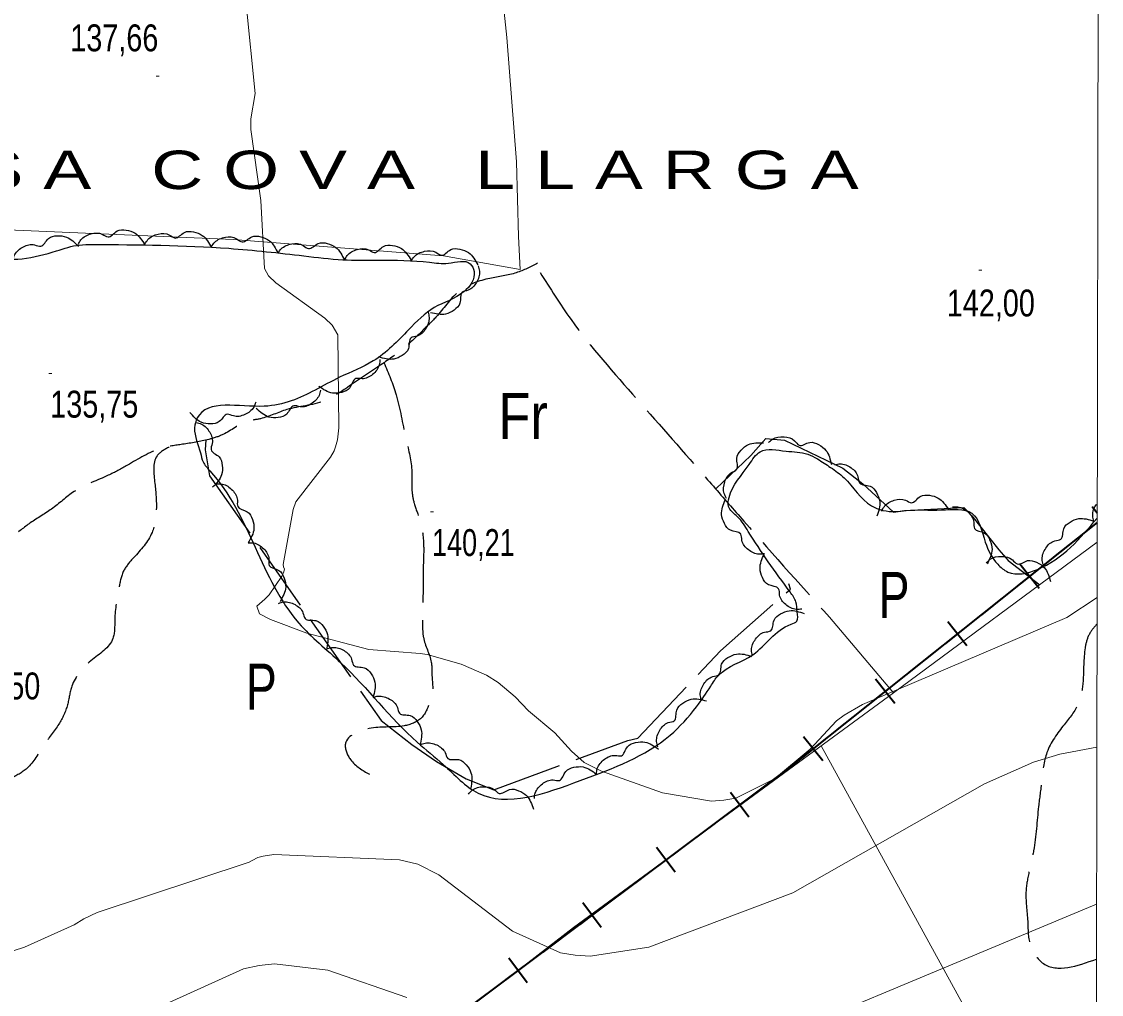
# Model space of a CAD drawing. Extents: x 483843 to 488449, y 4381269 to 4384483.
# Drawn here: x 487326.9 to 487678, y 4383158 to 4383474.2 of the extents above; entities that cross this region are included whole.
import ezdxf
from ezdxf.enums import TextEntityAlignment as Align

# ---------------------------------------------------------------- set-up
doc = ezdxf.new("R2010")
doc.units = 0
doc.header["$LTSCALE"] = 3.8
doc.linetypes.add('LONG_DASHED', pattern=[7.5, 6, -1.5])
for name, color, linetype, lineweight in [('1', 7, 'Continuous', 13), ('25', 7, 'LONG_DASHED', 25), ('27', 7, 'Continuous', 25), ('34', 7, 'Continuous', 35), ('38', 7, 'Continuous', 25), ('51', 7, 'Continuous', 13), ('7', 7, 'Continuous', 13), ('9', 7, 'Continuous', 13)]:
    doc.layers.add(name, color=color, linetype=linetype, lineweight=lineweight)
doc.layers.add('31', color=7, linetype='Continuous')
doc.layers.add('5', color=7, linetype='Continuous')

msp = doc.modelspace()

# ---------------------------------------------------------------- linework, layer by layer
at = {"layer": '1'}
msp.add_lwpolyline([(484100.5, 4384135.8), (487678, 4384129), (487674.1, 4381816.7), (484095.6, 4381823.6)], close=True, dxfattribs=at)
at = {"layer": '25'}
for points in [[(487386.83, 4383338.21), (487386.62, 4383335.04), (487388.08, 4383326.54), (487443.81, 4383246.95), (487453.76, 4383239.23), (487461.86, 4383233.63), (487471.46, 4383228.09), (487480.48, 4383224.44), (487524.01, 4383240.55), (487527.32, 4383241.25), (487554.14, 4383269.61), (487576.87, 4383289.69), (487576.33, 4383291.43)], [(487552.62, 4383322.27), (487564.06, 4383333.17), (487568.94, 4383338.65), (487574.93, 4383338.19), (487593.94, 4383328.99), (487600.39, 4383323.94), (487610.39, 4383314.72), (487614, 4383315.27), (487633.3, 4383316.27), (487635.89, 4383313.53), (487644.66, 4383302.45), (487647.68, 4383299.03), (487657.94, 4383291.13)]]:
    msp.add_lwpolyline(points, dxfattribs=at)
msp.add_spline([(487495.5, 4383392.68), (487505.56, 4383377.38), (487526.95, 4383351.56), (487549.99, 4383325.27), (487559.88, 4383313.94), (487589.57, 4383280.58)], degree=3, dxfattribs=at)
at = {"layer": '27'}
for points in [[(487307.54, 4383408.88), (487316.85, 4383398.61), (487338.25, 4383399.66), (487345.7, 4383401.58), (487350.06, 4383401.74), (487394.31, 4383400.51), (487418.74, 4383398.06), (487431.4, 4383396.82), (487442.73, 4383396.66), (487459.6, 4383395.97), (487465.68, 4383395.66), (487472.8, 4383395.48), (487474.04, 4383392.99), (487470.8, 4383386.43), (487461.12, 4383381.24), (487452.76, 4383374.01), (487441.29, 4383363.89), (487430.33, 4383358.57), (487422.39, 4383354.41), (487405.81, 4383349.17), (487384.07, 4383345.35), (487383.2, 4383342.14), (487385.11, 4383334.01), (487385.96, 4383331.07), (487388.17, 4383328.18), (487417.03, 4383278.7), (487430.73, 4383265.75), (487455.57, 4383239.95), (487464.09, 4383232.63), (487475.37, 4383223.39), (487508.59, 4383227.49), (487537.77, 4383242.23), (487546.38, 4383251.48), (487550.98, 4383258.17), (487553.5, 4383261.66), (487564.7, 4383268.4), (487577.15, 4383278.35), (487578.97, 4383279.3), (487579.09, 4383282.3), (487578.68, 4383285.54), (487576.78, 4383288.79), (487563.18, 4383308.49), (487559.72, 4383313.2), (487556.77, 4383316.62), (487556.96, 4383319.54), (487563.49, 4383330.25), (487567.08, 4383334.4), (487575.48, 4383334.58), (487582.52, 4383333.58), (487585.65, 4383332.03), (487589.96, 4383329.27), (487594.34, 4383325.91), (487603.22, 4383316.78), (487611.07, 4383314.94), (487614.52, 4383315.26), (487626.01, 4383315.47), (487635.9, 4383314.36), (487640.26, 4383304.99), (487644.29, 4383297.8), (487647.55, 4383295.28), (487657.17, 4383296.12), (487676.62, 4383312.78)], [(487345.31, 4383401.77), (487346.22, 4383403.29), (487349.5, 4383405.21), (487353.18, 4383405.08), (487355.04, 4383404.2), (487358.01, 4383406.15), (487360.98, 4383406.43), (487363.84, 4383405.43), (487367.01, 4383401.62)], [(487367.02, 4383401.86), (487367.99, 4383403.34), (487371.35, 4383405.12), (487375.03, 4383404.82), (487376.84, 4383403.86), (487379.89, 4383405.69), (487382.87, 4383405.84), (487385.68, 4383404.72), (487388.69, 4383400.78)], [(487324.16, 4383396.78), (487324.74, 4383398.46), (487327.54, 4383401.01), (487331.18, 4383401.64), (487333.18, 4383401.16), (487335.68, 4383403.69), (487338.53, 4383404.58), (487341.53, 4383404.19), (487345.42, 4383401.12)], [(487388.71, 4383401.07), (487389.76, 4383402.5), (487393.2, 4383404.11), (487396.86, 4383403.63), (487398.62, 4383402.58), (487401.76, 4383404.25), (487404.75, 4383404.25), (487407.5, 4383402.99), (487410.31, 4383398.9)], [(487410.31, 4383398.9), (487411.35, 4383400.34), (487414.79, 4383401.94), (487418.45, 4383401.47), (487420.22, 4383400.41), (487423.36, 4383402.08), (487426.34, 4383402.08), (487429.09, 4383400.82), (487431.9, 4383396.73)], [(487431.9, 4383396.67), (487432.8, 4383398.2), (487436.06, 4383400.14), (487439.75, 4383400.02), (487441.61, 4383399.15), (487444.57, 4383401.12), (487447.55, 4383401.42), (487450.4, 4383400.43), (487453.6, 4383396.64)], [(487453.6, 4383396.29), (487454.57, 4383397.77), (487457.93, 4383399.54), (487461.61, 4383399.24), (487463.42, 4383398.27), (487466.48, 4383400.08), (487469.46, 4383400.23), (487472.27, 4383399.1), (487475.27, 4383395.15)], [(487475.36, 4383394.79), (487475.78, 4383393.07), (487474.81, 4383389.4), (487472.11, 4383386.89), (487470.17, 4383386.21), (487469.45, 4383382.72), (487467.54, 4383380.43), (487464.81, 4383379.12), (487459.87, 4383379.58)], [(487459.07, 4383379.75), (487459.43, 4383378.01), (487458.33, 4383374.38), (487455.52, 4383371.98), (487453.56, 4383371.37), (487452.7, 4383367.92), (487450.7, 4383365.7), (487447.93, 4383364.5), (487443.01, 4383365.15)], [(487443.45, 4383364.35), (487443.24, 4383362.59), (487441.04, 4383359.5), (487437.62, 4383358.11), (487435.56, 4383358.16), (487433.65, 4383355.16), (487431.05, 4383353.69), (487428.04, 4383353.43), (487423.58, 4383355.61)], [(487424.09, 4383354.39), (487423.64, 4383352.67), (487421.04, 4383349.91), (487417.46, 4383349), (487415.43, 4383349.33), (487413.13, 4383346.62), (487410.35, 4383345.52), (487407.33, 4383345.67), (487403.22, 4383348.44)], [(487403.05, 4383350.53), (487402.4, 4383348.88), (487399.48, 4383346.46), (487395.81, 4383346), (487393.84, 4383346.57), (487391.22, 4383344.17), (487388.33, 4383343.41), (487385.36, 4383343.94), (487381.61, 4383347.19)], [(487383.73, 4383343.87), (487385.43, 4383343.38), (487388.11, 4383340.7), (487388.91, 4383337.09), (487388.53, 4383335.07), (487391.17, 4383332.69), (487392.19, 4383329.89), (487391.94, 4383326.87), (487389.06, 4383322.84)], [(487569.73, 4383337.35), (487571.09, 4383338.5), (487574.81, 4383339.26), (487578.25, 4383337.94), (487579.73, 4383336.51), (487583.17, 4383337.4), (487586.07, 4383336.7), (487588.45, 4383334.83), (487590.23, 4383330.2)], [(487556.16, 4383319.21), (487555.38, 4383320.8), (487555.57, 4383324.59), (487557.7, 4383327.6), (487559.45, 4383328.67), (487559.45, 4383332.23), (487560.84, 4383334.87), (487563.24, 4383336.71), (487568.17, 4383337.28)], [(487591.29, 4383330.17), (487593.04, 4383330.44), (487596.61, 4383329.15), (487598.86, 4383326.23), (487599.37, 4383324.24), (487602.77, 4383323.2), (487604.89, 4383321.09), (487605.94, 4383318.26), (487605.04, 4383313.38)], [(487390.44, 4383323.93), (487392.21, 4383323.86), (487395.46, 4383321.9), (487397.1, 4383318.59), (487397.2, 4383316.54), (487400.33, 4383314.86), (487402, 4383312.38), (487402.48, 4383309.39), (487400.64, 4383304.78)], [(487568.47, 4383301.22), (487566.7, 4383301.05), (487563.22, 4383302.54), (487561.13, 4383305.59), (487560.74, 4383307.61), (487557.41, 4383308.84), (487555.42, 4383311.07), (487554.53, 4383313.96), (487555.71, 4383318.77)], [(487606.58, 4383315.05), (487607.44, 4383316.6), (487610.65, 4383318.63), (487614.34, 4383318.62), (487616.22, 4383317.8), (487619.13, 4383319.84), (487622.09, 4383320.22), (487624.97, 4383319.32), (487628.27, 4383315.61)], [(487629.56, 4383316.44), (487631.34, 4383316.47), (487634.69, 4383314.7), (487636.53, 4383311.49), (487636.75, 4383309.45), (487639.98, 4383307.95), (487641.78, 4383305.57), (487642.44, 4383302.62), (487640.87, 4383297.92)], [(487675.52, 4383311.84), (487675.21, 4383313.58), (487676.42, 4383317.18), (487676.63, 4383317.35)], [(487659.04, 4383297.72), (487658.73, 4383299.47), (487659.94, 4383303.06), (487662.82, 4383305.38), (487664.79, 4383305.93), (487665.76, 4383309.35), (487667.82, 4383311.51), (487670.63, 4383312.63), (487675.53, 4383311.83)], [(487400.63, 4383304.78), (487402.41, 4383304.72), (487405.67, 4383302.79), (487407.34, 4383299.49), (487407.46, 4383297.44), (487410.61, 4383295.78), (487412.29, 4383293.32), (487412.8, 4383290.34), (487411, 4383285.72)], [(487580.59, 4383283.21), (487578.82, 4383283.1), (487575.38, 4383284.69), (487573.39, 4383287.8), (487573.06, 4383289.83), (487569.76, 4383291.16), (487567.84, 4383293.45), (487567.03, 4383296.36), (487568.36, 4383301.14)], [(487640.59, 4383298.18), (487641.88, 4383299.4), (487645.55, 4383300.37), (487649.06, 4383299.24), (487650.61, 4383297.9), (487654, 4383298.97), (487656.94, 4383298.44), (487659.42, 4383296.71), (487661.45, 4383292.19)], [(487410.43, 4383285.08), (487412.14, 4383285.55), (487415.83, 4383284.68), (487418.41, 4383282.04), (487419.14, 4383280.12), (487422.64, 4383279.48), (487424.99, 4383277.63), (487426.36, 4383274.94), (487426.03, 4383269.99)], [(487564.5, 4383268.16), (487564.24, 4383269.91), (487565.56, 4383273.47), (487568.51, 4383275.7), (487570.5, 4383276.19), (487571.57, 4383279.58), (487573.69, 4383281.68), (487576.53, 4383282.71), (487581.4, 4383281.77)], [(487426.4, 4383270.37), (487428.13, 4383270.76), (487431.78, 4383269.71), (487434.22, 4383266.94), (487434.86, 4383264.99), (487438.32, 4383264.18), (487440.57, 4383262.22), (487441.81, 4383259.46), (487441.24, 4383254.53)], [(487547.93, 4383253.6), (487547.6, 4383255.34), (487548.78, 4383258.95), (487551.63, 4383261.29), (487553.61, 4383261.86), (487554.54, 4383265.29), (487556.58, 4383267.47), (487559.38, 4383268.61), (487564.28, 4383267.86)], [(487441.2, 4383254.5), (487442.92, 4383254.93), (487446.59, 4383253.98), (487449.11, 4383251.27), (487449.8, 4383249.34), (487453.28, 4383248.62), (487455.58, 4383246.71), (487456.89, 4383243.99), (487456.44, 4383239.05)], [(487533.79, 4383238.47), (487533.39, 4383240.2), (487534.43, 4383243.85), (487537.19, 4383246.3), (487539.14, 4383246.94), (487539.94, 4383250.41), (487541.89, 4383252.67), (487544.64, 4383253.92), (487549.57, 4383253.36)], [(487456.48, 4383239.09), (487458.16, 4383239.67), (487461.9, 4383239.04), (487464.64, 4383236.57), (487465.49, 4383234.7), (487469.03, 4383234.29), (487471.49, 4383232.6), (487473.03, 4383230), (487473.02, 4383225.04)], [(487513.85, 4383229.61), (487514.11, 4383231.36), (487516.41, 4383234.38), (487519.88, 4383235.65), (487521.93, 4383235.54), (487523.94, 4383238.47), (487526.58, 4383239.86), (487529.6, 4383240.01), (487533.99, 4383237.69)], [(487493.65, 4383221.68), (487493.93, 4383223.43), (487496.27, 4383226.42), (487499.75, 4383227.66), (487501.8, 4383227.52), (487503.84, 4383230.43), (487506.5, 4383231.78), (487509.52, 4383231.91), (487513.88, 4383229.53)], [(487472.21, 4383223.03), (487473.43, 4383224.32), (487477.04, 4383225.49), (487480.61, 4383224.56), (487482.23, 4383223.3), (487485.55, 4383224.56), (487488.51, 4383224.19), (487491.09, 4383222.6), (487493.36, 4383218.2)]]:
    msp.add_spline(points, degree=3, dxfattribs=at)
at = {"layer": '34'}
for p, q in [((487676.63, 4383314.4), (487674.97, 4383316.48)), ((487676.62, 4383311.39), (487674.18, 4383309.45)), ((487670.27, 4383306.33), (487662.45, 4383300.1)), ((487658.55, 4383296.99), (487650.73, 4383290.76)), ((487657.75, 4383289.96), (487651.52, 4383297.78)), ((487646.82, 4383287.64), (487639, 4383281.41)), ((487635.09, 4383278.3), (487627.27, 4383272.07)), ((487634.3, 4383271.27), (487628.07, 4383279.09)), ((487623.36, 4383268.95), (487615.54, 4383262.72)), ((487611.64, 4383259.61), (487603.82, 4383253.37)), ((487610.85, 4383252.58), (487604.61, 4383260.4)), ((487599.91, 4383250.26), (487592.09, 4383244.03)), ((487588.19, 4383240.92), (487580.37, 4383234.68)), ((487587.39, 4383233.89), (487581.16, 4383241.71)), ((487576.44, 4383231.58), (487568.43, 4383225.6)), ((487563.42, 4383215.61), (487557.44, 4383223.62)), ((487564.44, 4383222.61), (487556.43, 4383216.63)), ((487552.42, 4383213.63), (487544.41, 4383207.65)), ((487539.4, 4383197.66), (487533.41, 4383205.67)), ((487540.41, 4383204.66), (487532.4, 4383198.67)), ((487528.4, 4383195.68), (487520.39, 4383189.69)), ((487516.39, 4383186.71), (487508.38, 4383180.72)), ((487515.38, 4383179.71), (487509.39, 4383187.72)), ((487504.37, 4383177.73), (487496.36, 4383171.74)), ((487492.36, 4383168.76), (487484.35, 4383162.77)), ((487491.35, 4383161.76), (487485.37, 4383169.77)), ((487480.35, 4383159.78), (487472.34, 4383153.79))]:
    msp.add_line(p, q, dxfattribs=at)
msp.add_lwpolyline([(487676.62, 4383311.4), (487577, 4383232), (487304, 4383028), (487077, 4382869), (487054, 4382844), (487031, 4382851), (487023, 4382817), (486778, 4382653), (486740, 4382634), (486629, 4382532), (486583, 4382537), (486557, 4382471), (486289, 4382313), (486283, 4382292), (486265, 4382283)], dxfattribs=at)
at = {"layer": '38', "linetype": 'LONG_DASHED'}
for points in [[(487494.72, 4383395.69), (487487.77, 4383392.56), (487479.19, 4383390.74), (487469.45, 4383386.75), (487462.13, 4383378.67), (487457.87, 4383374.31), (487450.87, 4383367.81), (487442.68, 4383361.92), (487432.23, 4383354.87), (487425.19, 4383350.84), (487413.22, 4383348.09), (487404.62, 4383345.13), (487400.41, 4383344.22), (487392.4, 4383339.98), (487387.8, 4383338.39), (487379.29, 4383336.79), (487372.37, 4383335.46), (487361.34, 4383329.99), (487355.14, 4383326.71), (487344.49, 4383321.76), (487337.13, 4383316.08), (487329.78, 4383311.24), (487323.86, 4383306.74), (487316.43, 4383301.45), (487310.75, 4383297.55), (487301.24, 4383293.94), (487293.02, 4383291.13), (487286.55, 4383289.65), (487278.78, 4383286.76), (487274.55, 4383284.64), (487262.68, 4383278.88), (487259.44, 4383277.88), (487256.2, 4383276.72), (487250.4, 4383275.08), (487243.76, 4383272.78), (487238.07, 4383268.65), (487233.75, 4383265.41), (487228.9, 4383261.81), (487222.83, 4383257.39), (487213.57, 4383250.25), (487210.01, 4383247.6), (487209.62, 4383246.33), (487209.67, 4383244.6), (487210.24, 4383242.72), (487210.65, 4383240.16), (487219.03, 4383232.91), (487227.32, 4383230.17), (487236.63, 4383225.38), (487237.81, 4383223.94), (487240, 4383219.93), (487242.4, 4383214.27), (487243.46, 4383209.82), (487244.37, 4383205.38), (487244.93, 4383202.67), (487244.62, 4383196.75), (487243.06, 4383192.72), (487239.66, 4383185.64), (487234.55, 4383180.01), (487230.68, 4383177.14), (487227.65, 4383174.56), (487226.43, 4383173.52), (487223.92, 4383171.31), (487221.39, 4383167.67), (487221.73, 4383164.59), (487224.55, 4383162.6), (487228.57, 4383160.66), (487231.34, 4383160.17), (487233.88, 4383159.16)], [(487444.76, 4383363.42), (487448.71, 4383352.9), (487451.81, 4383338.9), (487453.76, 4383328.52), (487453.82, 4383322.29), (487454.58, 4383317.63), (487456.45, 4383312.05), (487457.5, 4383306.41), (487457.63, 4383300.03), (487457.51, 4383296.65), (487457.46, 4383293.43), (487457.43, 4383286.37), (487457.31, 4383277.6), (487457.56, 4383274.06), (487460.14, 4383265.92), (487460.38, 4383261.27), (487460.36, 4383254.97), (487459.89, 4383253.55), (487456.88, 4383247.81), (487451.29, 4383245.27), (487440.63, 4383244.52), (487432.22, 4383239.39), (487433.88, 4383234.33), (487440.04, 4383229.52)], [(487374.97, 4383335.97), (487370.99, 4383333.01), (487370.26, 4383324.09), (487370.74, 4383315.6), (487369.35, 4383308.12), (487363.38, 4383299.95), (487360.17, 4383295.72), (487358.59, 4383290.19), (487357.24, 4383279.85), (487356.63, 4383273.71), (487349.47, 4383266.38), (487343.27, 4383258.14), (487341.84, 4383252.09), (487339.05, 4383245.82), (487334.07, 4383238.84), (487328.71, 4383231.49), (487323.26, 4383227.97), (487315.68, 4383222.97), (487310.53, 4383219.52), (487304.34, 4383216.76), (487296.97, 4383215.51), (487290.85, 4383212.97), (487286.5, 4383208.01), (487283.35, 4383202.35), (487280.32, 4383195.34), (487274.82, 4383188.59), (487272.18, 4383182.7), (487270.61, 4383177.24), (487270.02, 4383172.75), (487269.86, 4383167.42), (487269.86, 4383167.05)], [(487676.57, 4383278.41), (487673.97, 4383274.87), (487672.71, 4383270.68), (487672.03, 4383259.66), (487670.5, 4383252.55), (487665.9, 4383245.64), (487660.3, 4383236.64), (487658.59, 4383227.29), (487657.57, 4383219.05), (487655.94, 4383204.67), (487654.65, 4383198.53), (487653.5, 4383191.72), (487654.03, 4383181.73), (487654.82, 4383174.22), (487659.16, 4383168), (487676.38, 4383169.44)]]:
    msp.add_spline(points, degree=3, dxfattribs=at)
at = {"layer": '51'}
for points in [[(487485.47, 4383661.38), (487486.85, 4383658.21), (487482.58, 4383606.34), (487479.5, 4383558.74), (487480.21, 4383524.51), (487481.1, 4383503.11), (487484.66, 4383469), (487487.84, 4383428.66), (487488.54, 4383404.33), (487488.99, 4383393.67), (487464.06, 4383398.08), (487395.78, 4383403.34), (487322.51, 4383406.49), (487271.69, 4383415.32), (487253.66, 4383419.33), (487288, 4383522.24), (487332.97, 4383654.63), (487360.36, 4383654.92), (487410.35, 4383655.55), (487453.29, 4383656.74), (487469.36, 4383658.01)], [(487589.64, 4383280.65), (487610.45, 4383255.97), (487676.61, 4383304.96)], [(487610.45, 4383255.97), (487506.33, 4383179.72), (487480.08, 4383159.31)], [(487586.9, 4383238.73), (487664.23, 4383097.69), (487676.22, 4383075.41)]]:
    msp.add_lwpolyline(points, dxfattribs=at)
at = {"layer": '7'}
for p, q in [((487370.68, 4383456.44), (487371.68, 4383456.44)), ((487638.11, 4383393.41), (487639.11, 4383393.41)), ((487335.75, 4383359.84), (487336.75, 4383359.84)), ((487459.89, 4383314.84), (487460.89, 4383314.84))]:
    msp.add_line(p, q, dxfattribs=at)
at = {"layer": '9'}
for points in [[(487676.58, 4383286.97), (487666.78, 4383280.45), (487600.3, 4383252.19), (487594.32, 4383248.72), (487591.85, 4383246.87), (487583.35, 4383237.71), (487571.73, 4383228.01), (487559.16, 4383221.8), (487555.3, 4383221.1), (487551.26, 4383220.83), (487535.3, 4383223.52), (487515.5, 4383230.55), (487509.85, 4383233.38), (487505.69, 4383237.05), (487500.31, 4383243.01), (487491.76, 4383250.18), (487487.42, 4383254.66), (487481.85, 4383259.4), (487478.04, 4383261.72), (487469.83, 4383265.35), (487458.81, 4383268.43), (487456.55, 4383268.8), (487439.87, 4383270.1), (487419.71, 4383275.42), (487407.84, 4383279.81), (487404.31, 4383281.72), (487403.43, 4383284.21), (487406.02, 4383286.4), (487407.39, 4383287.87), (487411.57, 4383293.91), (487412.14, 4383295.03), (487412.38, 4383296.18), (487412.12, 4383296.93), (487411.99, 4383297.67), (487415.24, 4383315.64), (487416.11, 4383318.08), (487427.42, 4383332.65), (487428.55, 4383334.72), (487429.05, 4383335.94), (487429.69, 4383338.29), (487430.12, 4383342.15), (487429.74, 4383372.41), (487427.93, 4383375.54), (487425.58, 4383377.76), (487409.55, 4383389.29), (487407.2, 4383391.58), (487405.86, 4383393.94), (487404.71, 4383416.09), (487401.52, 4383439.09), (487401.46, 4383442.56), (487402.86, 4383450.84), (487399.91, 4383479.9)], [(487347.23, 4383182.56), (487351.53, 4383184.62), (487400.96, 4383200.93), (487401.91, 4383201.54), (487403.8, 4383202.45), (487405.43, 4383202.95), (487408.91, 4383203.45), (487449.75, 4383201.69), (487455.78, 4383200.35), (487462.57, 4383196.82), (487486.5, 4383178.47), (487502.17, 4383171.52), (487506.9, 4383170.72), (487511.79, 4383170.4), (487530.84, 4383173.31), (487577.71, 4383190.93), (487640, 4383226.46), (487655.96, 4383233.51), (487664.46, 4383236.04), (487676.5, 4383238.3)], [(487532.13, 4383127), (487676.41, 4383187.33)], [(487312.07, 4383168.2), (487327.88, 4383173.35), (487344.03, 4383180.54), (487347.23, 4383182.56)], [(487357.7, 4383147.5), (487399.12, 4383166.3), (487404.2, 4383167.37), (487409.19, 4383167.94), (487426.5, 4383165.84), (487452.22, 4383156.92)]]:
    msp.add_lwpolyline(points, dxfattribs=at)

# ---------------------------------------------------------------- texts
at = {"layer": '31'}
for s, width, p in [('Fr', 0.85, (487490.01, 4383338.49)), ('P', 0.75, (487610.61, 4383280.3)), ('P', 0.75, (487404.89, 4383250.49))]:
    msp.add_text(s, height=15, dxfattribs=dict(at, width=width)).set_placement(p, align=Align.CENTER)
at = {"layer": '5', "width": 1.4}
msp.add_text('S A   C O V A   L L A R G A', height=12.49, dxfattribs=at).set_placement((487311.91, 4383419.78))
at = {"layer": '7'}
for s, width, p in [('137,66', 0.8, (487342.77, 4383464.56)), ('142,00', 0.8, (487627.74, 4383378.36)), ('135,75', 0.8, (487336.25, 4383345.47)), ('140,21', 0.75, (487460.39, 4383300.47)), ('138,50', 0.8, (487304.4, 4383253.86))]:
    msp.add_text(s, height=8.75, dxfattribs=dict(at, width=width)).set_placement(p)

doc.saveas('drawing.dxf')
